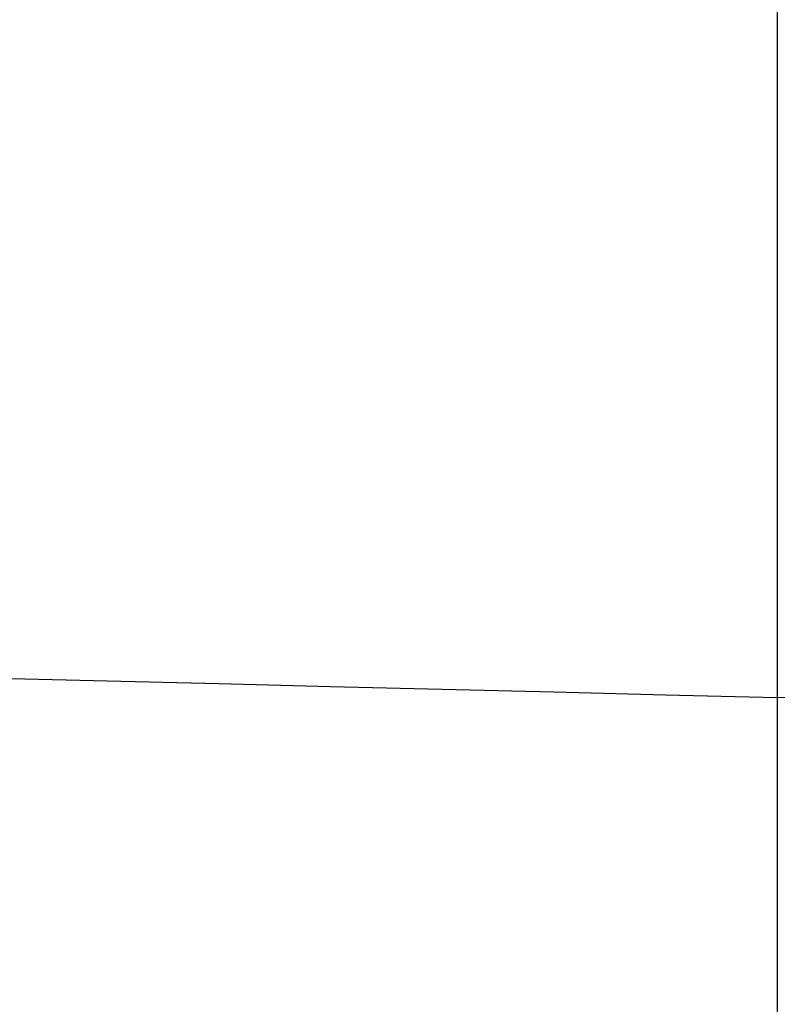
# Model space of a CAD drawing. Header units: millimetres. Extents: x -964 to -364, y -6 to 234.
# Tile 446 of 656: x -954.08076 to -954.07129, y -5.72195 to -5.70964. Entities that reach past the tile are written whole.
import ezdxf

# ---------------------------------------------------------------- set-up
doc = ezdxf.new("R2010")
doc.units = ezdxf.units.MM
doc.layers.add('Default', color=18, linetype='Continuous', true_color=0x000000)

msp = doc.modelspace()

# ---------------------------------------------------------------- linework, layer by layer
at = {"layer": 'Default', "extrusion": (-4.302880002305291e-08, 0.1760482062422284, -0.9843815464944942)}
msp.add_rational_spline([(-954.071290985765, -5.718119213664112, 8.22307543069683), (-956.0712909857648, -5.71811930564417, 8.223075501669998), (-956.0712910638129, -3.749356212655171, 8.57517191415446), (-956.0712910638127, -3.749356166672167, 8.575171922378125), (-956.0712910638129, -3.749356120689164, 8.575171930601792)], [1, 0.707106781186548, 1, 0.9999999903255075, 0.9999999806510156], degree=2, knots=[0, 0, 0, 3.14159265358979, 3.14159265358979, 3.141592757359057, 3.141592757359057, 3.141592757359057], dxfattribs=at)
msp.add_rational_spline([(-954.071290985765, -5.718119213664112, 8.22307543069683), (-956.0712909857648, -5.71811930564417, 8.223075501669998), (-956.0712910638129, -3.749356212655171, 8.57517191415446), (-956.0712910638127, -3.749356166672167, 8.575171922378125), (-956.0712910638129, -3.749356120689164, 8.575171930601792)], [1, 0.707106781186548, 1, 0.9999999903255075, 0.9999999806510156], degree=2, knots=[0, 0, 0, 3.14159265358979, 3.14159265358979, 3.141592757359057, 3.141592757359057, 3.141592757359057], dxfattribs=at)
at = {"layer": 'Default', "extrusion": (-2.626305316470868e-06, -0.09550125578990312, -0.9954293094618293)}
msp.add_rational_spline([(-954.0712896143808, -5.751396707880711, 39.57128640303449), (-956.0712896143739, -5.751396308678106, 39.57129164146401), (-956.0712897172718, -3.760537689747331, 39.38028912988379), (-956.071289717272, -3.760537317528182, 39.38028909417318), (-956.0712897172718, -3.760536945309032, 39.38028905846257)], [1.000000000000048, 0.7071067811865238, 1, 0.9999999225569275, 0.999999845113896], degree=2, knots=[-2.592e-13, -2.592e-13, -2.592e-13, 3.14159265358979, 3.14159265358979, 3.141593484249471, 3.141593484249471, 3.141593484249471], dxfattribs=at)
msp.add_rational_spline([(-954.0712896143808, -5.751396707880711, 39.57128640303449), (-956.0712896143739, -5.751396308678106, 39.57129164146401), (-956.0712897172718, -3.760537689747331, 39.38028912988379), (-956.071289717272, -3.760537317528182, 39.38028909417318), (-956.0712897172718, -3.760536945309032, 39.38028905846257)], [1.000000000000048, 0.7071067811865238, 1, 0.9999999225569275, 0.999999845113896], degree=2, knots=[-2.592e-13, -2.592e-13, -2.592e-13, 3.14159265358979, 3.14159265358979, 3.141593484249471, 3.141593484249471, 3.141593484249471], dxfattribs=at)
at = {"layer": 'Default', "extrusion": (-2.641462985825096e-06, -0.1583924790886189, -0.9873762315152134)}
msp.add_rational_spline([(-954.0712892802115, -5.735290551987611, 39.69706884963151), (-956.0712892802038, -5.735290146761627, 39.6970741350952), (-956.0712897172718, -3.760537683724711, 39.38028917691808), (-956.071289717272, -3.760537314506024, 39.38028911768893), (-956.0712897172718, -3.760536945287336, 39.38028905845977)], [0.9999999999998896, 0.7071067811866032, 1, 0.99999992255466, 0.9999998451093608], degree=2, knots=[5.907e-13, 5.907e-13, 5.907e-13, 3.14159265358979, 3.14159265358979, 3.141593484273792, 3.141593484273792, 3.141593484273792], dxfattribs=at)
msp.add_rational_spline([(-954.0712892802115, -5.735290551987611, 39.69706884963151), (-956.0712892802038, -5.735290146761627, 39.6970741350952), (-956.0712897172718, -3.760537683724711, 39.38028917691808), (-956.071289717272, -3.760537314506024, 39.38028911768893), (-956.0712897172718, -3.760536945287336, 39.38028905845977)], [0.9999999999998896, 0.7071067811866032, 1, 0.99999992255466, 0.9999998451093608], degree=2, knots=[5.907e-13, 5.907e-13, 5.907e-13, 3.14159265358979, 3.14159265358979, 3.141593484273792, 3.141593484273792, 3.141593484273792], dxfattribs=at)
at = {"layer": 'Default', "extrusion": (-4.336143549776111e-08, 0.1262696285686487, -0.9919959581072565)}
msp.add_rational_spline([(-954.0712909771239, -5.750894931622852, 8.42074684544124), (-956.0712909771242, -5.750895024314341, 8.42074692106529), (-956.0712910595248, -3.766903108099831, 8.67328617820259), (-956.0712910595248, -3.766903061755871, 8.67328618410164), (-956.0712910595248, -3.766903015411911, 8.67328619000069)], [1, 0.707106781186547, 1, 0.9999999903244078, 0.9999999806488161], degree=2, knots=[0, 0, 0, 3.14159265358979, 3.14159265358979, 3.141592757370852, 3.141592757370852, 3.141592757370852], dxfattribs=at)
msp.add_rational_spline([(-954.0712909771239, -5.750894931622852, 8.42074684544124), (-956.0712909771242, -5.750895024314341, 8.42074692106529), (-956.0712910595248, -3.766903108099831, 8.67328617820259), (-956.0712910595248, -3.766903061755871, 8.67328618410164), (-956.0712910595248, -3.766903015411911, 8.67328619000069)], [1, 0.707106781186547, 1, 0.9999999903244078, 0.9999999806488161], degree=2, knots=[0, 0, 0, 3.14159265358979, 3.14159265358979, 3.141592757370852, 3.141592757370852, 3.141592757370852], dxfattribs=at)
at = {"layer": 'Default', "extrusion": (-4.302880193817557e-08, 0.1760482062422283, -0.9843815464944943)}
msp.add_rational_spline([(-954.0712909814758, -5.735666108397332, 8.32118969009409), (-956.0712909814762, -5.735666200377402, 8.32118976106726), (-956.0712910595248, -3.766903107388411, 8.67328617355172), (-956.0712910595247, -3.766903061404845, 8.673286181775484), (-956.0712910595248, -3.766903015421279, 8.673286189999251)], [1, 0.707106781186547, 1, 0.9999999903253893, 0.9999999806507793], degree=2, knots=[0, 0, 0, 3.14159265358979, 3.14159265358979, 3.141592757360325, 3.141592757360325, 3.141592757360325], dxfattribs=at)
msp.add_rational_spline([(-954.0712909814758, -5.735666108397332, 8.32118969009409), (-956.0712909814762, -5.735666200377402, 8.32118976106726), (-956.0712910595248, -3.766903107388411, 8.67328617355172), (-956.0712910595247, -3.766903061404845, 8.673286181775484), (-956.0712910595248, -3.766903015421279, 8.673286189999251)], [1, 0.707106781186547, 1, 0.9999999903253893, 0.9999999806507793], degree=2, knots=[0, 0, 0, 3.14159265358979, 3.14159265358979, 3.141592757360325, 3.141592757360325, 3.141592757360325], dxfattribs=at)
at = {"layer": 'Default', "extrusion": (-4.302880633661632e-08, 0.1760482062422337, -0.9843815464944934)}
msp.add_rational_spline([(-952.0712910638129, -3.749356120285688, 8.575171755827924), (-952.0712910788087, -5.718119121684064, 8.223075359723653), (-954.071290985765, -5.718119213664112, 8.22307543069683)], [0.9999999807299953, 0.7071067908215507, 1], degree=2, dxfattribs=at)
msp.add_rational_spline([(-952.0712910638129, -3.749356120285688, 8.575171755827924), (-952.0712910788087, -5.718119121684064, 8.223075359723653), (-954.071290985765, -5.718119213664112, 8.22307543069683)], [0.9999999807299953, 0.7071067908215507, 1], degree=2, dxfattribs=at)
at = {"layer": 'Default', "extrusion": (-4.358532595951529e-08, 0.07598371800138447, -0.9971090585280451)}
msp.add_rational_spline([(-954.0712909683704, -5.773810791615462, 8.621010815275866), (-956.0712909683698, -5.773810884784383, 8.621010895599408), (-956.071291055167, -3.779592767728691, 8.77297833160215), (-956.0712910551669, -3.779592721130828, 8.772978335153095), (-956.071291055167, -3.779592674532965, 8.77297833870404)], [0.999999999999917, 0.7071067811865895, 1, 0.999999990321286, 0.9999999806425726], degree=2, knots=[4.46e-13, 4.46e-13, 4.46e-13, 3.14159265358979, 3.14159265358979, 3.141592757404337, 3.141592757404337, 3.141592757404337], dxfattribs=at)
msp.add_rational_spline([(-954.0712909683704, -5.773810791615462, 8.621010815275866), (-956.0712909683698, -5.773810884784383, 8.621010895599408), (-956.071291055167, -3.779592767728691, 8.77297833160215), (-956.0712910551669, -3.779592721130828, 8.772978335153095), (-956.071291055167, -3.779592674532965, 8.77297833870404)], [0.999999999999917, 0.7071067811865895, 1, 0.999999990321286, 0.9999999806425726], degree=2, knots=[4.46e-13, 4.46e-13, 4.46e-13, 3.14159265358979, 3.14159265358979, 3.141592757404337, 3.141592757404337, 3.141592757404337], dxfattribs=at)
at = {"layer": 'Default', "extrusion": (-4.336142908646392e-08, 0.1262696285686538, -0.9919959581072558)}
msp.add_rational_spline([(-954.0712909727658, -5.763584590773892, 8.52043899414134), (-956.0712909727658, -5.763584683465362, 8.520439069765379), (-956.071291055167, -3.779592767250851, 8.77297832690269), (-956.071291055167, -3.779592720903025, 8.772978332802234), (-956.0712910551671, -3.779592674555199, 8.772978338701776)], [1, 0.707106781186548, 1, 0.9999999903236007, 0.999999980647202], degree=2, knots=[0, 0, 0, 3.14159265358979, 3.14159265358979, 3.141592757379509, 3.141592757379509, 3.141592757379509], dxfattribs=at)
msp.add_rational_spline([(-954.0712909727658, -5.763584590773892, 8.52043899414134), (-956.0712909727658, -5.763584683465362, 8.520439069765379), (-956.071291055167, -3.779592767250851, 8.77297832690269), (-956.071291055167, -3.779592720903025, 8.772978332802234), (-956.0712910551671, -3.779592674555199, 8.772978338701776)], [1, 0.707106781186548, 1, 0.9999999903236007, 0.999999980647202], degree=2, knots=[0, 0, 0, 3.14159265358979, 3.14159265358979, 3.141592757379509, 3.141592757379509, 3.141592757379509], dxfattribs=at)
at = {"layer": 'Default', "extrusion": (2.520474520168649e-06, -0.03191858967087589, -0.9994904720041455)}
msp.add_rational_spline([(-954.0712902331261, -5.781485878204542, 39.21515610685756), (-956.0712902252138, -5.781486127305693, 39.21515107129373), (-956.071290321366, -3.782505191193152, 39.15131389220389), (-956.0712903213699, -3.7824244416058, 39.15131131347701), (-956.0712903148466, -3.78234369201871, 39.15130873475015)], [0.9999999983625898, 0.7071067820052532, 1, 0.9999832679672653, 0.9999665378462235], degree=2, knots=[8.7814869e-09, 8.7814869e-09, 8.7814869e-09, 3.14159265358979, 3.14159265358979, 3.141772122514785, 3.141772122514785, 3.141772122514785], dxfattribs=at)
msp.add_rational_spline([(-954.0712902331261, -5.781485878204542, 39.21515610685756), (-956.0712902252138, -5.781486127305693, 39.21515107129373), (-956.071290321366, -3.782505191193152, 39.15131389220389), (-956.0712903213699, -3.7824244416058, 39.15131131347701), (-956.0712903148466, -3.78234369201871, 39.15130873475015)], [0.9999999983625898, 0.7071067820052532, 1, 0.9999832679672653, 0.9999665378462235], degree=2, knots=[8.7814869e-09, 8.7814869e-09, 8.7814869e-09, 3.14159265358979, 3.14159265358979, 3.141772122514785, 3.141772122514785, 3.141772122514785], dxfattribs=at)
at = {"layer": 'Default', "extrusion": (-2.626305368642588e-06, -0.09550125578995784, -0.995429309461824)}
msp.add_rational_spline([(-954.0712902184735, -5.773363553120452, 39.34232143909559), (-956.0712902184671, -5.773363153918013, 39.34232667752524), (-956.0712903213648, -3.782504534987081, 39.15132416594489), (-956.071290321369, -3.782424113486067, 39.15131645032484), (-956.071290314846, -3.782343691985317, 39.15130873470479)], [1.000000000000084, 0.7071067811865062, 1, 0.9999832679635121, 0.9999665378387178], degree=2, knots=[-4.486e-13, -4.486e-13, -4.486e-13, 3.14159265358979, 3.14159265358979, 3.141772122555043, 3.141772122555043, 3.141772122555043], dxfattribs=at)
msp.add_rational_spline([(-954.0712902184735, -5.773363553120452, 39.34232143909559), (-956.0712902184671, -5.773363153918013, 39.34232667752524), (-956.0712903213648, -3.782504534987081, 39.15132416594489), (-956.071290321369, -3.782424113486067, 39.15131645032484), (-956.071290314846, -3.782343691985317, 39.15130873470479)], [1.000000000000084, 0.7071067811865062, 1, 0.9999832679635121, 0.9999665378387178], degree=2, knots=[-4.486e-13, -4.486e-13, -4.486e-13, 3.14159265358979, 3.14159265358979, 3.141772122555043, 3.141772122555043, 3.141772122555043], dxfattribs=at)
at = {"layer": 'Default', "extrusion": (-4.369694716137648e-08, 0.02531081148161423, -0.9996796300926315)}
msp.add_rational_spline([(-954.0712909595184, -5.786660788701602, 8.823517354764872), (-956.0712909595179, -5.786660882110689, 8.823517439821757), (-956.071291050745, -3.787301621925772, 8.87413906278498), (-956.0712910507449, -3.787301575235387, 8.87413906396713), (-956.071291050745, -3.787301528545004, 8.874139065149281)], [0.999999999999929, 0.7071067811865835, 1, 0.999999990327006, 0.9999999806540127], degree=2, knots=[3.811e-13, 3.811e-13, 3.811e-13, 3.14159265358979, 3.14159265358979, 3.141592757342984, 3.141592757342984, 3.141592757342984], dxfattribs=at)
msp.add_rational_spline([(-954.0712909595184, -5.786660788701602, 8.823517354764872), (-956.0712909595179, -5.786660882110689, 8.823517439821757), (-956.071291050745, -3.787301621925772, 8.87413906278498), (-956.0712910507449, -3.787301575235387, 8.87413906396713), (-956.071291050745, -3.787301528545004, 8.874139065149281)], [0.999999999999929, 0.7071067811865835, 1, 0.999999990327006, 0.9999999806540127], degree=2, knots=[3.811e-13, 3.811e-13, 3.811e-13, 3.14159265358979, 3.14159265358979, 3.141592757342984, 3.141592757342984, 3.141592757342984], dxfattribs=at)
at = {"layer": 'Default', "extrusion": (-4.358532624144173e-08, 0.07598371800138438, -0.997109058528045)}
msp.add_rational_spline([(-954.0712909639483, -5.781519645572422, 8.722171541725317), (-956.0712909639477, -5.781519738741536, 8.722171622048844), (-956.071291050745, -3.787301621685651, 8.8741390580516), (-956.0712910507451, -3.787301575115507, 8.874139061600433), (-956.0712910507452, -3.787301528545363, 8.874139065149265)], [0.9999999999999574, 0.7071067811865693, 1, 0.9999999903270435, 0.9999999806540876], degree=2, knots=[2.29e-13, 2.29e-13, 2.29e-13, 3.14159265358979, 3.14159265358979, 3.141592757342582, 3.141592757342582, 3.141592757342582], dxfattribs=at)
msp.add_rational_spline([(-954.0712909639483, -5.781519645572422, 8.722171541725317), (-956.0712909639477, -5.781519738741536, 8.722171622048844), (-956.071291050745, -3.787301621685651, 8.8741390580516), (-956.0712910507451, -3.787301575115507, 8.874139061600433), (-956.0712910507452, -3.787301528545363, 8.874139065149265)], [0.9999999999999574, 0.7071067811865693, 1, 0.9999999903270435, 0.9999999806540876], degree=2, knots=[2.29e-13, 2.29e-13, 2.29e-13, 3.14159265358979, 3.14159265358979, 3.141592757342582, 3.141592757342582, 3.141592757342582], dxfattribs=at)
at = {"layer": 'Default', "extrusion": (-4.371139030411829e-08, 1.192092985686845e-07, -0.999999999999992)}
msp.add_rational_spline([(-954.071290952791, -5.789896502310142, 8.976630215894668), (-956.0712909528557, -5.789896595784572, 8.976630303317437), (-956.0712910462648, -3.789896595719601, 8.97663054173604), (-956.0712910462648, -3.789896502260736, 8.97663054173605), (-956.0712910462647, -3.789896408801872, 8.97663054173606)], [1.000000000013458, 0.707106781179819, 1, 0.9999999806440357, 0.999999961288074], degree=2, knots=[-7.21774e-11, -7.21774e-11, -7.21774e-11, 3.14159265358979, 3.14159265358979, 3.141592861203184, 3.141592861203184, 3.141592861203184], dxfattribs=at)
msp.add_rational_spline([(-954.071290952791, -5.789896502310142, 8.976630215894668), (-956.0712909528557, -5.789896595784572, 8.976630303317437), (-956.0712910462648, -3.789896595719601, 8.97663054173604), (-956.0712910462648, -3.789896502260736, 8.97663054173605), (-956.0712910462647, -3.789896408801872, 8.97663054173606)], [1.000000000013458, 0.707106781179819, 1, 0.9999999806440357, 0.999999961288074], degree=2, knots=[-7.21774e-11, -7.21774e-11, -7.21774e-11, 3.14159265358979, 3.14159265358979, 3.141592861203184, 3.141592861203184, 3.141592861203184], dxfattribs=at)
at = {"layer": 'Default', "extrusion": (-2.635208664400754e-06, -0.1270107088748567, -0.9919013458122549)}
msp.add_open_spline([(-954.071289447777, -5.745338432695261, 39.63443305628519), (-954.2366553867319, -5.745392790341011, 39.63444045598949), (-954.488739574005, -5.714117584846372, 39.6304364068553), (-954.8140665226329, -5.609585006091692, 39.61705211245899), (-955.0552618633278, -5.495434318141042, 39.60243601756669), (-955.28289716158, -5.347457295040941, 39.58348850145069), (-955.4899724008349, -5.168416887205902, 39.56056333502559), (-955.6703796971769, -4.962913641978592, 39.5342495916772), (-955.8194844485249, -4.737009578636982, 39.50532348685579), (-955.9345039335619, -4.497651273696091, 39.47467450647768), (-956.0398340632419, -4.174796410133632, 39.43333395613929), (-956.071344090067, -3.924641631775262, 39.40130229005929), (-956.0712897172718, -3.760537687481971, 39.38028915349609)], degree=3, knots=[-3.151465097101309, -3.151465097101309, -3.151465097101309, -3.151465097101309, -2.653883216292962, -2.392889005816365, -2.124761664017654, -1.851654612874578, -1.575979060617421, -1.300285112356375, -1.027124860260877, -0.75891508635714, -0.4978173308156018, 0, 0, 0, 0], dxfattribs=at)
msp.add_open_spline([(-954.071289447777, -5.745338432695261, 39.63443305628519), (-954.2366553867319, -5.745392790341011, 39.63444045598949), (-954.488739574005, -5.714117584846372, 39.6304364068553), (-954.8140665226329, -5.609585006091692, 39.61705211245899), (-955.0552618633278, -5.495434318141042, 39.60243601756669), (-955.28289716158, -5.347457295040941, 39.58348850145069), (-955.4899724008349, -5.168416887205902, 39.56056333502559), (-955.6703796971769, -4.962913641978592, 39.5342495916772), (-955.8194844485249, -4.737009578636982, 39.50532348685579), (-955.9345039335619, -4.497651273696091, 39.47467450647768), (-956.0398340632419, -4.174796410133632, 39.43333395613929), (-956.071344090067, -3.924641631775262, 39.40130229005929), (-956.0712897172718, -3.760537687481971, 39.38028915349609)], degree=3, knots=[-3.151465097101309, -3.151465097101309, -3.151465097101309, -3.151465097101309, -2.653883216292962, -2.392889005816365, -2.124761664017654, -1.851654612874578, -1.575979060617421, -1.300285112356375, -1.027124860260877, -0.75891508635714, -0.4978173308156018, 0, 0, 0, 0], dxfattribs=at)
at = {"layer": 'Default', "extrusion": (-4.320958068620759e-08, 0.1512068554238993, -0.9885021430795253)}
msp.add_open_spline([(-954.0712909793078, -5.744534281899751, 8.37077648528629), (-954.23665594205, -5.744588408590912, 8.37076821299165), (-954.4887375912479, -5.713427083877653, 8.37553483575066), (-954.8140645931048, -5.609272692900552, 8.39146689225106), (-955.0552591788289, -5.495535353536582, 8.408864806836), (-955.282894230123, -5.348093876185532, 8.4314182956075), (-955.489969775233, -5.169700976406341, 8.45870628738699), (-955.6703778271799, -4.964940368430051, 8.49002763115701), (-955.8194835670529, -4.739852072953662, 8.5244584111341), (-955.9345040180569, -4.501357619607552, 8.56093987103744), (-956.039834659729, -4.179668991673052, 8.61014718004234), (-956.0713455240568, -3.930415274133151, 8.648274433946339), (-956.0712910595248, -3.766903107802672, 8.67328617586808)], degree=3, knots=[-3.151172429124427, -3.151172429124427, -3.151172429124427, -3.151172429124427, -2.653593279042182, -2.392604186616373, -2.124486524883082, -1.851395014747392, -1.575741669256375, -1.300076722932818, -1.026951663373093, -0.7587820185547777, -0.4977276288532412, 0, 0, 0, 0], dxfattribs=at)
msp.add_open_spline([(-954.0712909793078, -5.744534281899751, 8.37077648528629), (-954.23665594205, -5.744588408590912, 8.37076821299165), (-954.4887375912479, -5.713427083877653, 8.37553483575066), (-954.8140645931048, -5.609272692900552, 8.39146689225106), (-955.0552591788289, -5.495535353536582, 8.408864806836), (-955.282894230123, -5.348093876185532, 8.4314182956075), (-955.489969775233, -5.169700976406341, 8.45870628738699), (-955.6703778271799, -4.964940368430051, 8.49002763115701), (-955.8194835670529, -4.739852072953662, 8.5244584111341), (-955.9345040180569, -4.501357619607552, 8.56093987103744), (-956.039834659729, -4.179668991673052, 8.61014718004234), (-956.0713455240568, -3.930415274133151, 8.648274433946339), (-956.0712910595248, -3.766903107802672, 8.67328617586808)], degree=3, knots=[-3.151172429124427, -3.151172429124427, -3.151172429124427, -3.151172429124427, -2.653593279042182, -2.392604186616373, -2.124486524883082, -1.851395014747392, -1.575741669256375, -1.300076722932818, -1.026951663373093, -0.7587820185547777, -0.4977276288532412, 0, 0, 0, 0], dxfattribs=at)
at = {"layer": 'Default', "extrusion": (-4.302880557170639e-08, 0.1760482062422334, -0.9843815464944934)}
msp.add_rational_spline([(-952.0712910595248, -3.766903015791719, 8.673286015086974), (-952.0712910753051, -5.735666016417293, 8.321189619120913), (-954.0712909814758, -5.735666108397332, 8.32118969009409)], [0.9999999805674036, 0.7071067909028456, 1], degree=2, dxfattribs=at)
msp.add_rational_spline([(-952.0712910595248, -3.766903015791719, 8.673286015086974), (-952.0712910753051, -5.735666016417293, 8.321189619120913), (-954.0712909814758, -5.735666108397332, 8.32118969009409)], [0.9999999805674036, 0.7071067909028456, 1], degree=2, dxfattribs=at)
at = {"layer": 'Default', "extrusion": (-4.32128450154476e-08, 0.1512068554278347, -0.9885021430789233)}
msp.add_open_spline([(-952.0712910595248, -3.766902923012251, 8.67328602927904), (-952.0712365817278, -3.930415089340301, 8.64827428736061), (-952.102747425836, -4.179668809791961, 8.61014703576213), (-952.208078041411, -4.501357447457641, 8.560939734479), (-952.3230984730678, -4.739851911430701, 8.52445828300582), (-952.47220419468, -4.964940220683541, 8.49002751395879), (-952.6526122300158, -5.169700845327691, 8.4587061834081), (-952.859687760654, -5.348093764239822, 8.43141820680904), (-953.0873227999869, -5.495535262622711, 8.40886473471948), (-953.3285173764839, -5.609272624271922, 8.39146683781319), (-953.6538443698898, -5.713427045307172, 8.37553480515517), (-953.9059260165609, -5.744588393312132, 8.370768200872), (-954.0712909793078, -5.744534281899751, 8.37077648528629)], degree=3, knots=[-3.151172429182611, -3.151172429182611, -3.151172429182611, -3.151172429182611, -2.653444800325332, -2.392390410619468, -2.124220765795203, -1.851095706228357, -1.57543075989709, -1.2997774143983, -1.026685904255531, -0.7585682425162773, -0.4975791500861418, 0, 0, 0, 0], dxfattribs=at)
msp.add_open_spline([(-952.0712910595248, -3.766902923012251, 8.67328602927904), (-952.0712365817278, -3.930415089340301, 8.64827428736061), (-952.102747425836, -4.179668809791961, 8.61014703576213), (-952.208078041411, -4.501357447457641, 8.560939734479), (-952.3230984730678, -4.739851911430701, 8.52445828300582), (-952.47220419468, -4.964940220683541, 8.49002751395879), (-952.6526122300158, -5.169700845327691, 8.4587061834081), (-952.859687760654, -5.348093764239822, 8.43141820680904), (-953.0873227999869, -5.495535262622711, 8.40886473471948), (-953.3285173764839, -5.609272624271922, 8.39146683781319), (-953.6538443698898, -5.713427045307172, 8.37553480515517), (-953.9059260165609, -5.744588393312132, 8.370768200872), (-954.0712909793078, -5.744534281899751, 8.37077648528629)], degree=3, knots=[-3.151172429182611, -3.151172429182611, -3.151172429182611, -3.151172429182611, -2.653444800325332, -2.392390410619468, -2.124220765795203, -1.851095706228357, -1.57543075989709, -1.2997774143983, -1.026685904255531, -0.7585682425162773, -0.4975791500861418, 0, 0, 0, 0], dxfattribs=at)
at = {"layer": 'Default', "extrusion": (-4.336142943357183e-08, 0.1262696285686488, -0.9919959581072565)}
msp.add_rational_spline([(-952.071291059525, -3.76690301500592, 8.673286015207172), (-952.0712910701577, -5.750894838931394, 8.420746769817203), (-954.0712909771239, -5.750894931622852, 8.42074684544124)], [0.9999999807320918, 0.7071067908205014, 1], degree=2, dxfattribs=at)
msp.add_rational_spline([(-952.071291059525, -3.76690301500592, 8.673286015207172), (-952.0712910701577, -5.750894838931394, 8.420746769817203), (-954.0712909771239, -5.750894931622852, 8.42074684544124)], [0.9999999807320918, 0.7071067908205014, 1], degree=2, dxfattribs=at)
at = {"layer": 'Default', "extrusion": (-4.3486833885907e-08, 0.1011589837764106, -0.9948702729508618)}
msp.add_open_spline([(-954.071290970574, -5.769968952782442, 8.57059564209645), (-954.2366559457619, -5.770023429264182, 8.57059011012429), (-954.4887376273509, -5.738661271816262, 8.57377904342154), (-954.814064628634, -5.633835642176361, 8.58443778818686), (-955.055259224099, -5.519365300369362, 8.59607720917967), (-955.282894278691, -5.370973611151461, 8.61116577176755), (-955.4899698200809, -5.191431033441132, 8.62942177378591), (-955.6703778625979, -4.985350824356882, 8.65037613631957), (-955.819483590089, -4.758811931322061, 8.67341074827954), (-955.9345040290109, -4.518780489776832, 8.69781728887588), (-956.0398346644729, -4.195018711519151, 8.73073757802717), (-956.0713455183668, -3.944158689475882, 8.756245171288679), (-956.071291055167, -3.779592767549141, 8.7729783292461)], degree=3, knots=[-3.151176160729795, -3.151176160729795, -3.151176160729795, -3.151176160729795, -2.653596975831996, -2.392607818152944, -2.124490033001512, -1.851398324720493, -1.575744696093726, -1.30007937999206, -1.026953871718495, -0.7587837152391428, -0.4977287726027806, 0, 0, 0, 0], dxfattribs=at)
msp.add_open_spline([(-954.071290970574, -5.769968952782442, 8.57059564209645), (-954.2366559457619, -5.770023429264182, 8.57059011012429), (-954.4887376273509, -5.738661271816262, 8.57377904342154), (-954.814064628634, -5.633835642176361, 8.58443778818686), (-955.055259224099, -5.519365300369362, 8.59607720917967), (-955.282894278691, -5.370973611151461, 8.61116577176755), (-955.4899698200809, -5.191431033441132, 8.62942177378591), (-955.6703778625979, -4.985350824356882, 8.65037613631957), (-955.819483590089, -4.758811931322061, 8.67341074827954), (-955.9345040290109, -4.518780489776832, 8.69781728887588), (-956.0398346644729, -4.195018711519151, 8.73073757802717), (-956.0713455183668, -3.944158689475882, 8.756245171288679), (-956.071291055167, -3.779592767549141, 8.7729783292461)], degree=3, knots=[-3.151176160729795, -3.151176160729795, -3.151176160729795, -3.151176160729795, -2.653596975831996, -2.392607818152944, -2.124490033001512, -1.851398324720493, -1.575744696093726, -1.30007937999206, -1.026953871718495, -0.7587837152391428, -0.4977287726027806, 0, 0, 0, 0], dxfattribs=at)
at = {"layer": 'Default', "extrusion": (-4.336143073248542e-08, 0.1262696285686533, -0.9919959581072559)}
msp.add_rational_spline([(-952.071291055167, -3.77959267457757, 8.77297816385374), (-952.0712910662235, -5.763584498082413, 8.520438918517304), (-954.0712909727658, -5.763584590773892, 8.52043899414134)], [0.9999999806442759, 0.7071067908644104, 1], degree=2, dxfattribs=at)
msp.add_rational_spline([(-952.071291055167, -3.77959267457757, 8.77297816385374), (-952.0712910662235, -5.763584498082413, 8.520438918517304), (-954.0712909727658, -5.763584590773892, 8.52043899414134)], [0.9999999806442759, 0.7071067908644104, 1], degree=2, dxfattribs=at)
at = {"layer": 'Default', "extrusion": (-4.348672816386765e-08, 0.1011589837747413, -0.9948702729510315)}
msp.add_open_spline([(-952.071291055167, -3.779592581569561, 8.77297817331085), (-952.0712365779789, -3.944158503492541, 8.75624501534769), (-952.102747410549, -4.195018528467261, 8.73073742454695), (-952.2080780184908, -4.518780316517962, 8.6978171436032), (-952.32309843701, -4.758811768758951, 8.67341061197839), (-952.4722041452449, -4.985350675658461, 8.65037601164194), (-952.6526121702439, -5.191430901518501, 8.62942166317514), (-952.859687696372, -5.370973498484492, 8.61116567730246), (-953.0873227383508, -5.519365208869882, 8.5960771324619), (-953.3285173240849, -5.633835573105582, 8.5844377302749), (-953.6538443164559, -5.738661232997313, 8.57377901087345), (-953.9059259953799, -5.770023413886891, 8.5705900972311), (-954.071290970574, -5.769968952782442, 8.57059564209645)], degree=3, knots=[-3.151176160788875, -3.151176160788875, -3.151176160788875, -3.151176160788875, -2.653447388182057, -2.392392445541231, -2.124222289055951, -1.851096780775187, -1.57543146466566, -1.299777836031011, -1.026686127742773, -0.7585683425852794, -0.4975791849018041, 0, 0, 0, 0], dxfattribs=at)
msp.add_open_spline([(-952.071291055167, -3.779592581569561, 8.77297817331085), (-952.0712365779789, -3.944158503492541, 8.75624501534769), (-952.102747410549, -4.195018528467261, 8.73073742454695), (-952.2080780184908, -4.518780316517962, 8.6978171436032), (-952.32309843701, -4.758811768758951, 8.67341061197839), (-952.4722041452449, -4.985350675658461, 8.65037601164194), (-952.6526121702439, -5.191430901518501, 8.62942166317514), (-952.859687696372, -5.370973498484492, 8.61116567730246), (-953.0873227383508, -5.519365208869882, 8.5960771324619), (-953.3285173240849, -5.633835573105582, 8.5844377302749), (-953.6538443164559, -5.738661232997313, 8.57377901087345), (-953.9059259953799, -5.770023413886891, 8.5705900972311), (-954.071290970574, -5.769968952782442, 8.57059564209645)], degree=3, knots=[-3.151176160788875, -3.151176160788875, -3.151176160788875, -3.151176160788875, -2.653447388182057, -2.392392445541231, -2.124222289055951, -1.851096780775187, -1.57543146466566, -1.299777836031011, -1.026686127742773, -0.7585683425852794, -0.4975791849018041, 0, 0, 0, 0], dxfattribs=at)
at = {"layer": 'Default', "extrusion": (-4.358532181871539e-08, 0.07598371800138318, -0.9971090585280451)}
msp.add_rational_spline([(-952.0712910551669, -3.779592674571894, 8.77297816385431), (-952.071291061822, -5.773810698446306, 8.621010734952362), (-954.0712909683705, -5.77381079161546, 8.621010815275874)], [0.9999999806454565, 0.7071067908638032, 1.000000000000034], degree=2, dxfattribs=at)
msp.add_rational_spline([(-952.0712910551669, -3.779592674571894, 8.77297816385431), (-952.071291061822, -5.773810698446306, 8.621010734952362), (-954.0712909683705, -5.77381079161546, 8.621010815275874)], [0.9999999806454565, 0.7071067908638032, 1.000000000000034], degree=2, dxfattribs=at)
at = {"layer": 'Default', "extrusion": (-5.294193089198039e-08, -0.06374227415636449, -0.9979663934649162)}
msp.add_open_spline([(-954.071290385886, -5.779451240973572, 39.27886821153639), (-954.2366563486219, -5.779505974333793, 39.27887171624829), (-954.4887405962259, -5.748039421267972, 39.27686189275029), (-954.8140675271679, -5.642867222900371, 39.27014433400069), (-955.0552628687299, -5.528018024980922, 39.26280867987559), (-955.2828981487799, -5.379135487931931, 39.2532992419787), (-955.4899733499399, -5.198999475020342, 39.2417935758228), (-955.6703805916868, -4.992238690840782, 39.22858732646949), (-955.8194852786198, -4.764952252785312, 39.21407005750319), (-955.9345046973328, -4.524129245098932, 39.1986881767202), (-956.0398347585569, -4.199298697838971, 39.17794055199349), (-956.0713447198, -3.947613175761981, 39.16186485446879), (-956.0712903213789, -3.782505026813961, 39.15131903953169)], degree=3, knots=[-3.151472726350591, -3.151472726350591, -3.151472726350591, -3.151472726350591, -2.653890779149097, -2.392896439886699, -2.124768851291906, -1.851661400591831, -1.575985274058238, -1.300290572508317, -1.027129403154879, -0.7589185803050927, -0.4978196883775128, 0, 0, 0, 0], dxfattribs=at)
msp.add_open_spline([(-954.071290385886, -5.779451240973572, 39.27886821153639), (-954.2366563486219, -5.779505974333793, 39.27887171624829), (-954.4887405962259, -5.748039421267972, 39.27686189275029), (-954.8140675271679, -5.642867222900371, 39.27014433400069), (-955.0552628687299, -5.528018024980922, 39.26280867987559), (-955.2828981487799, -5.379135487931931, 39.2532992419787), (-955.4899733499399, -5.198999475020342, 39.2417935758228), (-955.6703805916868, -4.992238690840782, 39.22858732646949), (-955.8194852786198, -4.764952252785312, 39.21407005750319), (-955.9345046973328, -4.524129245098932, 39.1986881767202), (-956.0398347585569, -4.199298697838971, 39.17794055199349), (-956.0713447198, -3.947613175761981, 39.16186485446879), (-956.0712903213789, -3.782505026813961, 39.15131903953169)], degree=3, knots=[-3.151472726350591, -3.151472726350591, -3.151472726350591, -3.151472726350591, -2.653890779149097, -2.392896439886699, -2.124768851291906, -1.851661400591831, -1.575985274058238, -1.300290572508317, -1.027129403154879, -0.7589185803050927, -0.4978196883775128, 0, 0, 0, 0], dxfattribs=at)
at = {"layer": 'Default', "extrusion": (-4.365481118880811e-08, 0.0506635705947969, -0.9987157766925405)}
msp.add_open_spline([(-954.0712909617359, -5.785376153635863, 8.77277921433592), (-954.236655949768, -5.785430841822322, 8.7727764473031), (-954.4887376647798, -5.753947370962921, 8.77437357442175), (-954.8140646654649, -5.648716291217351, 8.77971182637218), (-955.055259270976, -5.533803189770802, 8.7855412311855), (-955.282894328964, -5.384837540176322, 8.79309807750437), (-955.4899698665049, -5.204600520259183, 8.80224127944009), (-955.670377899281, -4.997723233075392, 8.81273590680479), (-955.819483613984, -4.770308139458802, 8.82427238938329), (-955.934504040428, -4.529348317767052, 8.8364959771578), (-956.0398346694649, -4.204334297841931, 8.8529835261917), (-956.0713455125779, -3.952504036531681, 8.86575855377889), (-956.071291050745, -3.787301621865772, 8.87413906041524)], degree=3, knots=[0, 0, 0, 0, 0.4975792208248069, 0.7585684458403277, 1.026686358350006, 1.299778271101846, 1.575432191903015, 1.851097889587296, 2.124223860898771, 2.392394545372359, 2.6534500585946, 3.151180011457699, 3.151180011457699, 3.151180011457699, 3.151180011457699], dxfattribs=at)
msp.add_open_spline([(-954.0712909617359, -5.785376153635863, 8.77277921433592), (-954.236655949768, -5.785430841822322, 8.7727764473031), (-954.4887376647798, -5.753947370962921, 8.77437357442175), (-954.8140646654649, -5.648716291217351, 8.77971182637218), (-955.055259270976, -5.533803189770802, 8.7855412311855), (-955.282894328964, -5.384837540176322, 8.79309807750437), (-955.4899698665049, -5.204600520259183, 8.80224127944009), (-955.670377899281, -4.997723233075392, 8.81273590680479), (-955.819483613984, -4.770308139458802, 8.82427238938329), (-955.934504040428, -4.529348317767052, 8.8364959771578), (-956.0398346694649, -4.204334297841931, 8.8529835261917), (-956.0713455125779, -3.952504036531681, 8.86575855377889), (-956.071291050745, -3.787301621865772, 8.87413906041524)], degree=3, knots=[0, 0, 0, 0, 0.4975792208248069, 0.7585684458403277, 1.026686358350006, 1.299778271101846, 1.575432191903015, 1.851097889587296, 2.124223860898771, 2.392394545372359, 2.6534500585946, 3.151180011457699, 3.151180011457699, 3.151180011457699, 3.151180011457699], dxfattribs=at)
at = {"layer": 'Default'}
for points, knots in [([(-954.071290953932, -5.789896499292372, 8.95131546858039), (-954.2366546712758, -5.789951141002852, 8.9513147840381), (-954.4887330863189, -5.758438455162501, 8.95171366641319), (-954.8140601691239, -5.653106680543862, 8.95304691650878), (-955.055253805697, -5.538084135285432, 8.95450282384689), (-955.282888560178, -5.388976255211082, 8.95639016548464), (-955.4899645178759, -5.208566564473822, 8.95867370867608), (-955.670373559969, -5.001490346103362, 8.96129478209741), (-955.819480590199, -4.773855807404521, 8.96417607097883), (-955.934502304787, -4.532662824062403, 8.96722897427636), (-956.0398336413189, -4.207335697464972, 8.97134680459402), (-956.0713456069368, -3.955259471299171, 8.97453745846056), (-956.0712910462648, -3.789896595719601, 8.97663053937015)], [-3.150799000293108, -3.150799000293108, -3.150799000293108, -3.150799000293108, -2.653223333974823, -2.392240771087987, -2.124135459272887, -1.851063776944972, -1.575438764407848, -1.299810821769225, -1.026730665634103, -0.758612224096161, -0.4976131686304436, 0, 0, 0, 0]), ([(-954.071290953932, -5.789896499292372, 8.95131546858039), (-954.2366546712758, -5.789951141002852, 8.9513147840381), (-954.4887330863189, -5.758438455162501, 8.95171366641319), (-954.8140601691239, -5.653106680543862, 8.95304691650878), (-955.055253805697, -5.538084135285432, 8.95450282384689), (-955.282888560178, -5.388976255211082, 8.95639016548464), (-955.4899645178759, -5.208566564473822, 8.95867370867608), (-955.670373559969, -5.001490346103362, 8.96129478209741), (-955.819480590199, -4.773855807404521, 8.96417607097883), (-955.934502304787, -4.532662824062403, 8.96722897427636), (-956.0398336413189, -4.207335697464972, 8.97134680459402), (-956.0713456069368, -3.955259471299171, 8.97453745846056), (-956.0712910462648, -3.789896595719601, 8.97663053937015)], [-3.150799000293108, -3.150799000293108, -3.150799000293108, -3.150799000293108, -2.653223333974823, -2.392240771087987, -2.124135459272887, -1.851063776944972, -1.575438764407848, -1.299810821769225, -1.026730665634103, -0.758612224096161, -0.4976131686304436, 0, 0, 0, 0]), ([(-954.0712909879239, -5.709283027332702, 8.17366749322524), (-954.0712909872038, -5.712228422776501, 8.19013680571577), (-954.071290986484, -5.715173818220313, 8.2066061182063), (-954.071290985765, -5.718119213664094, 8.22307543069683), (-954.0712909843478, -5.723915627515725, 8.25548634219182), (-954.0712909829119, -5.729792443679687, 8.28834682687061), (-954.0712909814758, -5.735666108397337, 8.321189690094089), (-954.071290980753, -5.738622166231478, 8.337718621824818), (-954.0712909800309, -5.741578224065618, 8.354247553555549), (-954.0712909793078, -5.744534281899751, 8.37077648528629)], [25.60044996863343, 25.60044996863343, 25.60044996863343, 25.60044996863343, 25.65070279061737, 25.65070279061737, 25.65070279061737, 25.75049482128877, 25.75049482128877, 25.75049482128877, 25.80092955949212, 25.80092955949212, 25.80092955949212, 25.80092955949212]), ([(-954.0712909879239, -5.709283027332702, 8.17366749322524), (-954.0712909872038, -5.712228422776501, 8.19013680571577), (-954.071290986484, -5.715173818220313, 8.2066061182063), (-954.071290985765, -5.718119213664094, 8.22307543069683), (-954.0712909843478, -5.723915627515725, 8.25548634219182), (-954.0712909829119, -5.729792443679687, 8.28834682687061), (-954.0712909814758, -5.735666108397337, 8.321189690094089), (-954.071290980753, -5.738622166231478, 8.337718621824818), (-954.0712909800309, -5.741578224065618, 8.354247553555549), (-954.0712909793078, -5.744534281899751, 8.37077648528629)], [25.60044996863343, 25.60044996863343, 25.60044996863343, 25.60044996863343, 25.65070279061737, 25.65070279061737, 25.65070279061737, 25.75049482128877, 25.75049482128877, 25.75049482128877, 25.80092955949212, 25.80092955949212, 25.80092955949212, 25.80092955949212])]:
    msp.add_open_spline(points, degree=3, knots=knots, dxfattribs=at)
at = {"layer": 'Default', "extrusion": (-4.296116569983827e-08, -0.0159612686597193, -0.9998726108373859)}
msp.add_open_spline([(-954.071289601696, -5.789900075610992, 38.9516761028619), (-954.2366535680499, -5.789954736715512, 38.95167698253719), (-954.4887326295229, -5.758441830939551, 38.95117394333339), (-954.8140596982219, -5.653109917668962, 38.9494925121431), (-955.0552535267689, -5.538087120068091, 38.94765637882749), (-955.2828883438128, -5.388978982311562, 38.94527613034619), (-955.4899642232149, -5.208569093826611, 38.94239620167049), (-955.670373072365, -5.001492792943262, 38.93909058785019), (-955.8194798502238, -4.773858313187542, 38.93545679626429), (-955.934501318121, -4.532665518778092, 38.93160656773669), (-956.0398325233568, -4.207338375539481, 38.92641327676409), (-956.0713442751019, -3.955262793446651, 38.92238931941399), (-956.0712897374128, -3.789900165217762, 38.91974958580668)], degree=3, knots=[0, 0, 0, 0, 0.4975763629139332, 0.7585602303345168, 1.026668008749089, 1.299743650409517, 1.575374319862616, 1.851009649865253, 2.12409876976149, 2.392227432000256, 2.653237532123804, 3.150873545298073, 3.150873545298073, 3.150873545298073, 3.150873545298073], dxfattribs=at)
msp.add_open_spline([(-954.071289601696, -5.789900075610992, 38.9516761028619), (-954.2366535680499, -5.789954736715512, 38.95167698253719), (-954.4887326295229, -5.758441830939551, 38.95117394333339), (-954.8140596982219, -5.653109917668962, 38.9494925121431), (-955.0552535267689, -5.538087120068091, 38.94765637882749), (-955.2828883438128, -5.388978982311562, 38.94527613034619), (-955.4899642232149, -5.208569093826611, 38.94239620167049), (-955.670373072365, -5.001492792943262, 38.93909058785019), (-955.8194798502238, -4.773858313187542, 38.93545679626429), (-955.934501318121, -4.532665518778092, 38.93160656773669), (-956.0398325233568, -4.207338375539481, 38.92641327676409), (-956.0713442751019, -3.955262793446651, 38.92238931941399), (-956.0712897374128, -3.789900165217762, 38.91974958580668)], degree=3, knots=[0, 0, 0, 0, 0.4975763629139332, 0.7585602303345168, 1.026668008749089, 1.299743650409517, 1.575374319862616, 1.851009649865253, 2.12409876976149, 2.392227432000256, 2.653237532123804, 3.150873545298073, 3.150873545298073, 3.150873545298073, 3.150873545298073], dxfattribs=at)
at = {"layer": 'Default', "extrusion": (-4.36969492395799e-08, 0.02531081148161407, -0.9996796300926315)}
msp.add_rational_spline([(-954.0712909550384, -5.78925576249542, 8.926008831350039), (-956.0712909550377, -5.789255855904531, 8.926008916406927), (-956.0712910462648, -3.789896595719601, 8.97663053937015)], [0.9999999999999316, 0.7071067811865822, 1], degree=2, dxfattribs=at)
msp.add_rational_spline([(-954.0712909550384, -5.78925576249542, 8.926008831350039), (-956.0712909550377, -5.789255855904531, 8.926008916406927), (-956.0712910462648, -3.789896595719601, 8.97663053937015)], [0.9999999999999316, 0.7071067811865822, 1], degree=2, dxfattribs=at)
at = {"layer": 'Default', "extrusion": (-4.371140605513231e-08, 1.19209299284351e-07, -0.999999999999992)}
msp.add_rational_spline([(-954.0712896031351, -5.789900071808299, 38.91974925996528), (-956.0712896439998, -5.789900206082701, 38.91974934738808), (-956.0712897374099, -3.789900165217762, 38.91974958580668)], [1.000000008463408, 0.7071067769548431, 1], degree=2, dxfattribs=at)
msp.add_rational_spline([(-954.0712896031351, -5.789900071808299, 38.91974925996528), (-956.0712896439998, -5.789900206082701, 38.91974934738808), (-956.0712897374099, -3.789900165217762, 38.91974958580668)], [1.000000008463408, 0.7071067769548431, 1], degree=2, dxfattribs=at)
at = {"layer": 'Default', "extrusion": (2.520474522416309e-06, -0.03191858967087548, -0.9994904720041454)}
msp.add_rational_spline([(-954.0712896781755, -5.788881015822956, 38.98358667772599), (-956.0709685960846, -5.788881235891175, 38.98358164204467), (-956.0712897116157, -3.790221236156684, 38.91975471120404)], [0.999999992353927, 0.707140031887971, 0.9999335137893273], degree=2, dxfattribs=at)
msp.add_rational_spline([(-954.0712896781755, -5.788881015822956, 38.98358667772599), (-956.0709685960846, -5.788881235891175, 38.98358164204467), (-956.0712897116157, -3.790221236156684, 38.91975471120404)], [0.999999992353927, 0.707140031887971, 0.9999335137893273], degree=2, dxfattribs=at)

doc.saveas('drawing.dxf')
